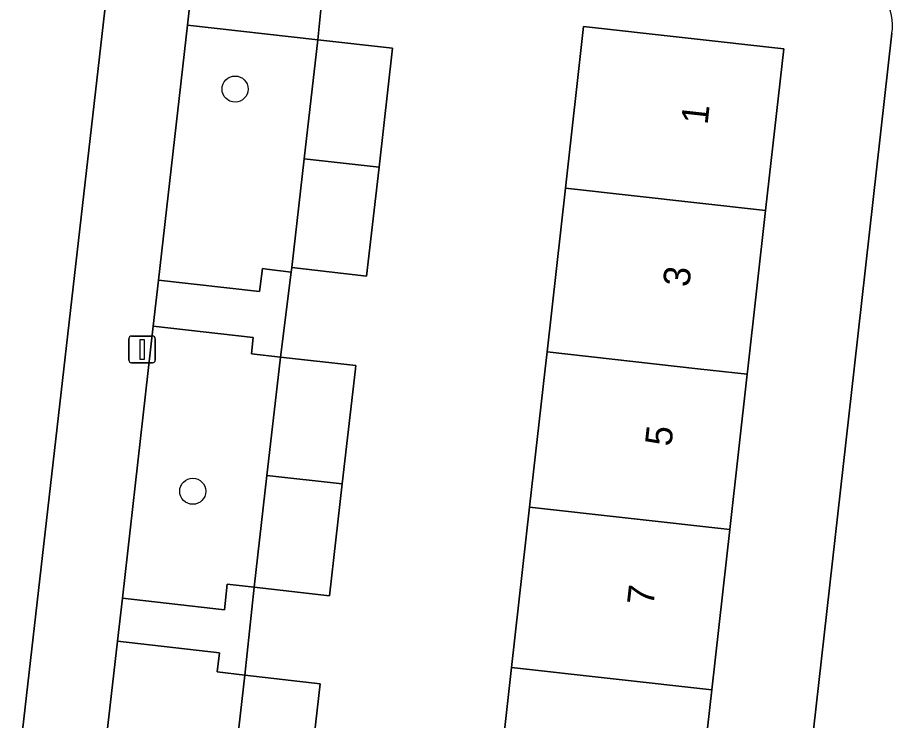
# Model space of a CAD drawing. Extents: x 161928 to 163071, y 386474 to 387428.
# Drawn here: x 162257.19 to 162290, y 387236.81 to 387263.17 of the extents above; entities that cross this region are included whole.
import ezdxf

# ---------------------------------------------------------------- set-up
doc = ezdxf.new("R2010")
doc.units = 0
for name, color, linetype in [('IMGEO_Boom', 7, 'Continuous'), ('IMGEO_Erf', 7, 'Continuous'), ('IMGEO_Groenvoorziening', 7, 'Continuous'), ('IMGEO_Lichtmast', 7, 'Continuous'), ('IMGEO_Pand', 7, 'Continuous'), ('IMGEO_Pand_nummerreeks', 7, 'Continuous'), ('IMGEO_Voetpad_open', 7, 'Continuous')]:
    doc.layers.add(name, color=color, linetype=linetype)

msp = doc.modelspace()

# ---------------------------------------------------------------- linework, layer by layer
at = {"layer": 'IMGEO_Boom'}
for centre in [(162265.349, 387260.485), (162263.763, 387245.405)]:
    msp.add_circle(centre, 0.489, dxfattribs=at)
at = {"layer": 'IMGEO_Erf'}
for points in [[(162258.754, 387268.084), (162239.612, 387270.217), (162239.374, 387268.098), (162239.214, 387266.677), (162239.137, 387265.685), (162241.824, 387265.378), (162241.307, 387260.85), (162240.843, 387256.785), (162238.156, 387257.092), (162238.131, 387256.89), (162237.726, 387253.662), (162240.421, 387253.355), (162240.038, 387250), (162239.925, 387249.008), (162239.444, 387244.799), (162236.749, 387245.106), (162236.398, 387241.639), (162239.081, 387241.332), (162238.585, 387236.981), (162235.901, 387237.287), (162235.523, 387234.086), (162256.828, 387231.631), (162258.93, 387250), (162260.721, 387265.647)], [(162288.201, 387264.784), (162268.949, 387266.876), (162268.56, 387263.454), (162268.452, 387262.334), (162271.255, 387262.014), (162270.747, 387257.56), (162270.28, 387253.47), (162267.477, 387253.79), (162267.455, 387253.62), (162267.047, 387250.438), (162269.872, 387250.116), (162269.859, 387250), (162269.366, 387245.685), (162268.886, 387241.484), (162266.062, 387241.806), (162265.718, 387238.513), (162268.542, 387238.191), (162268.041, 387233.805)], [(162288.56, 387250), (162289.977, 387262.576)], [(162284.783, 387216.487), (162288.56, 387250)]]:
    msp.add_lwpolyline(points, dxfattribs=at)
msp.add_lwpolyline([(162276.391, 387244.814), (162276.974, 387250), (162277.045, 387250.635), (162277.735, 387256.769), (162278.416, 387262.834), (162285.918, 387261.991), (162285.237, 387255.926), (162284.571, 387250), (162284.548, 387249.792), (162283.894, 387243.971), (162283.219, 387237.962), (162282.547, 387231.988), (162281.874, 387225.993), (162281.22, 387220.174), (162273.718, 387221.017), (162271.055, 387221.316), (162271.488, 387225.164), (162274.15, 387224.865), (162274.372, 387226.836), (162275.045, 387232.831), (162275.716, 387238.805)], close=True, dxfattribs=at)
msp.add_arc((162288.063, 387262.855), 1.934, 351.7157, 70.6196, dxfattribs=at)
at = {"layer": 'IMGEO_Groenvoorziening'}
for points in [[(162268.452, 387262.334), (162263.561, 387262.881), (162262.481, 387253.324), (162266.261, 387252.893), (162266.285, 387253.08), (162266.372, 387253.758), (162266.535, 387253.738), (162267.455, 387253.62), (162267.477, 387253.79), (162267.943, 387257.875)], [(162266.997, 387250), (162267.047, 387250.438), (162265.962, 387250.562), (162266.031, 387251.17), (162262.284, 387251.597), (162261.124, 387241.404), (162264.95, 387240.966), (162264.976, 387241.193), (162265.059, 387241.92), (162266.062, 387241.806), (162266.541, 387246.003)], [(162265.718, 387238.513), (162264.684, 387238.631), (162264.765, 387239.348), (162260.939, 387239.784), (162259.758, 387229.427), (162262.763, 387229.084), (162263.004, 387229.282), (162263.826, 387229.956), (162264.731, 387229.869), (162265.217, 387234.123)]]:
    msp.add_lwpolyline(points, close=True, dxfattribs=at)
at = {"layer": 'IMGEO_Lichtmast'}
for p, q in [((162261.467, 387251.224), (162262.257, 387251.224)), ((162262.257, 387251.224), (162261.467, 387251.224)), ((162261.367, 387250.324), (162261.367, 387251.124)), ((162261.367, 387251.124), (162261.367, 387250.324)), ((162262.357, 387251.124), (162262.357, 387250.324)), ((162262.357, 387250.324), (162262.357, 387251.124)), ((162262.257, 387250.224), (162261.467, 387250.224)), ((162261.467, 387250.224), (162262.257, 387250.224))]:
    msp.add_line(p, q, dxfattribs=at)
msp.add_lwpolyline([(162261.787, 387251.099), (162261.937, 387251.099), (162261.937, 387250.349), (162261.787, 387250.349), (162261.787, 387251.099)], dxfattribs=at)
for centre, start, end in [((162261.467, 387251.124), 90, 180), ((162261.467, 387251.124), 90, 180), ((162262.257, 387251.124), 0, 90), ((162262.257, 387251.124), 360, 90), ((162261.467, 387250.324), 180, 270), ((162261.467, 387250.324), 180, 270), ((162262.257, 387250.324), 270, 0), ((162262.257, 387250.324), 270, 0)]:
    msp.add_arc(centre, 0.1, start, end, dxfattribs=at)
at = {"layer": 'IMGEO_Pand'}
for points in [[(162285.237, 387255.926), (162285.918, 387261.991), (162278.416, 387262.834), (162277.735, 387256.769)], [(162267.943, 387257.875), (162270.747, 387257.56), (162271.255, 387262.014), (162268.452, 387262.334)], [(162267.477, 387253.79), (162270.28, 387253.47), (162270.747, 387257.56), (162267.943, 387257.875)], [(162284.548, 387249.792), (162284.571, 387250), (162285.237, 387255.926), (162277.735, 387256.769), (162277.045, 387250.635), (162282.697, 387250)], [(162282.697, 387250), (162277.045, 387250.635), (162276.974, 387250), (162276.391, 387244.814), (162283.894, 387243.971), (162284.548, 387249.792)], [(162266.997, 387250), (162266.541, 387246.003), (162269.366, 387245.685), (162269.859, 387250), (162269.872, 387250.116), (162267.047, 387250.438)], [(162266.062, 387241.806), (162268.886, 387241.484), (162269.366, 387245.685), (162266.541, 387246.003)], [(162276.391, 387244.814), (162275.716, 387238.805), (162283.219, 387237.962), (162283.894, 387243.971)], [(162282.547, 387231.988), (162283.219, 387237.962), (162275.716, 387238.805), (162275.045, 387232.831)], [(162265.217, 387234.123), (162268.041, 387233.805), (162268.542, 387238.191), (162265.718, 387238.513)]]:
    msp.add_lwpolyline(points, close=True, dxfattribs=at)
at = {"layer": 'IMGEO_Voetpad_open'}
for points in [[(162260.721, 387265.647), (162258.93, 387250), (162256.828, 387231.631), (162254.326, 387209.454)], [(162259.568, 387227.759), (162259.758, 387229.427), (162260.939, 387239.784), (162261.124, 387241.404), (162262.284, 387251.597), (162262.481, 387253.324), (162263.561, 387262.881), (162263.688, 387264.004), (162263.897, 387265.849)], [(162289.977, 387262.576), (162288.56, 387250), (162284.783, 387216.487), (162284.432, 387213.428), (162283.783, 387207.616), (162283.621, 387206.18)]]:
    msp.add_lwpolyline(points, dxfattribs=at)
for points in [[(162263.688, 387264.004), (162263.561, 387262.881), (162268.452, 387262.334), (162268.56, 387263.454)], [(162267.455, 387253.62), (162266.535, 387253.738), (162266.372, 387253.758), (162266.285, 387253.08), (162266.261, 387252.893), (162262.481, 387253.324), (162262.284, 387251.597), (162266.031, 387251.17), (162265.962, 387250.562), (162267.047, 387250.438)], [(162266.062, 387241.806), (162265.059, 387241.92), (162264.976, 387241.193), (162264.95, 387240.966), (162261.124, 387241.404), (162260.939, 387239.784), (162264.765, 387239.348), (162264.684, 387238.631), (162265.718, 387238.513)]]:
    msp.add_lwpolyline(points, close=True, dxfattribs=at)
msp.add_arc((162288.063, 387262.855), 1.934, 351.7157, 70.6196, dxfattribs=at)

# ---------------------------------------------------------------- texts
at = {"layer": 'IMGEO_Pand_nummerreeks'}
for s, p in [('1', (162283.061, 387259.125)), ('3', (162282.376, 387253.038)), ('5', (162281.705, 387247.064)), ('7', (162281.034, 387241.09))]:
    msp.add_text(s, height=1, rotation=83.5899, dxfattribs=at).set_placement(p)

doc.saveas('drawing.dxf')
